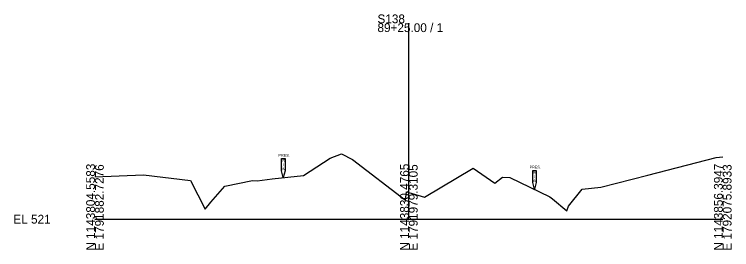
# Model space of a CAD drawing. Extents: x -26 to 1203, y -10 to 19606.
# Drawn here: x -25.7 to 202.8, y 18490.3 to 18565.2 of the extents above; entities that cross this region are included whole.
import ezdxf

# ---------------------------------------------------------------- set-up
doc = ezdxf.new("R2010")
doc.units = 0
for name, color, linetype in [('RD_EX_Driveway', 7, 'Continuous'), ('RD_GPK_XS_Cell', 7, 'Continuous'), ('RD_XS_ExGround', 7, 'Continuous'), ('RD_XS_ExRW', 7, 'Continuous')]:
    doc.layers.add(name, color=color, linetype=linetype)

msp = doc.modelspace()

# ---------------------------------------------------------------- linework, layer by layer
at = {"layer": 'RD_GPK_XS_Cell'}
for p, q in [((100, 18500), (100, 18562.39)), ((0, 18500), (100, 18500)), ((100, 18500), (200, 18500))]:
    msp.add_line(p, q, dxfattribs=at)
at = {"layer": 'RD_XS_ExGround'}
msp.add_lwpolyline([(0, 18513.54), (15.42, 18514.17), (30.42, 18512.36), (35.1, 18503.21), (36.95, 18505.38), (41.35, 18510.54), (50.19, 18512.35), (51.69, 18512.2), (56.46, 18512.89), (66.4, 18513.94), (74.96, 18519.45), (78.51, 18520.8), (82.01, 18518.96), (98.89, 18506.1), (99.23, 18508.74), (100, 18508.51), (104.96, 18507.03), (120.44, 18516.2), (127.42, 18511.5), (129.82, 18513.35), (132.19, 18513.26), (144.92, 18507.16), (145.75, 18506.5), (150.34, 18502.71), (150.85, 18504.17), (155.2, 18509.55), (161.18, 18510.17), (176.12, 18514.02), (197.95, 18519.69), (200, 18519.91)], dxfattribs=at)
at = {"layer": 'RD_XS_ExRW'}
for points in [[(59.45, 18519.28), (60.55, 18519.28), (60.55, 18515.45), (60, 18513.27), (59.45, 18515.45)], [(139.45, 18515.54), (140.55, 18515.54), (140.55, 18511.71), (140, 18509.52), (139.45, 18511.71)]]:
    msp.add_lwpolyline(points, close=True, dxfattribs=at)

# ---------------------------------------------------------------- texts
at = {"layer": 'RD_EX_Driveway'}
msp.add_text('525.26', height=0.0975, rotation=90, dxfattribs=at).set_placement((100.1, 18508.51))
at = {"layer": 'RD_GPK_XS_Cell'}
for s, p in [('S138', (90, 18562.39)), ('89+25.00 / 1', (90, 18559.59)), ('EL 521', (-26, 18498.6))]:
    msp.add_text(s, height=2.8, dxfattribs=at).set_placement(p)
for s, p in [('N 1143804.5583', (0, 18490)), ('E 1791882.7276', (2.8, 18490)), ('N 1143830.4765', (100, 18490)), ('E 1791979.3105', (102.8, 18490)), ('N 1143856.3947', (200, 18490)), ('E 1792075.8933', (202.8, 18490))]:
    msp.add_text(s, height=2.8, rotation=90, dxfattribs=at).set_placement(p)
at = {"layer": 'RD_XS_ExRW'}
for s, p in [('PRES.', (58.45, 18519.91)), ('R', (59.71, 18518.19)), ('W', (59.53, 18515.57)), ('/', (59.83, 18516.88)), ('PRES.', (138.45, 18516.16)), ('R', (139.71, 18514.45)), ('/', (139.83, 18513.13)), ('W', (139.53, 18511.82))]:
    msp.add_text(s, height=0.875, dxfattribs=at).set_placement(p)

doc.saveas('drawing.dxf')
